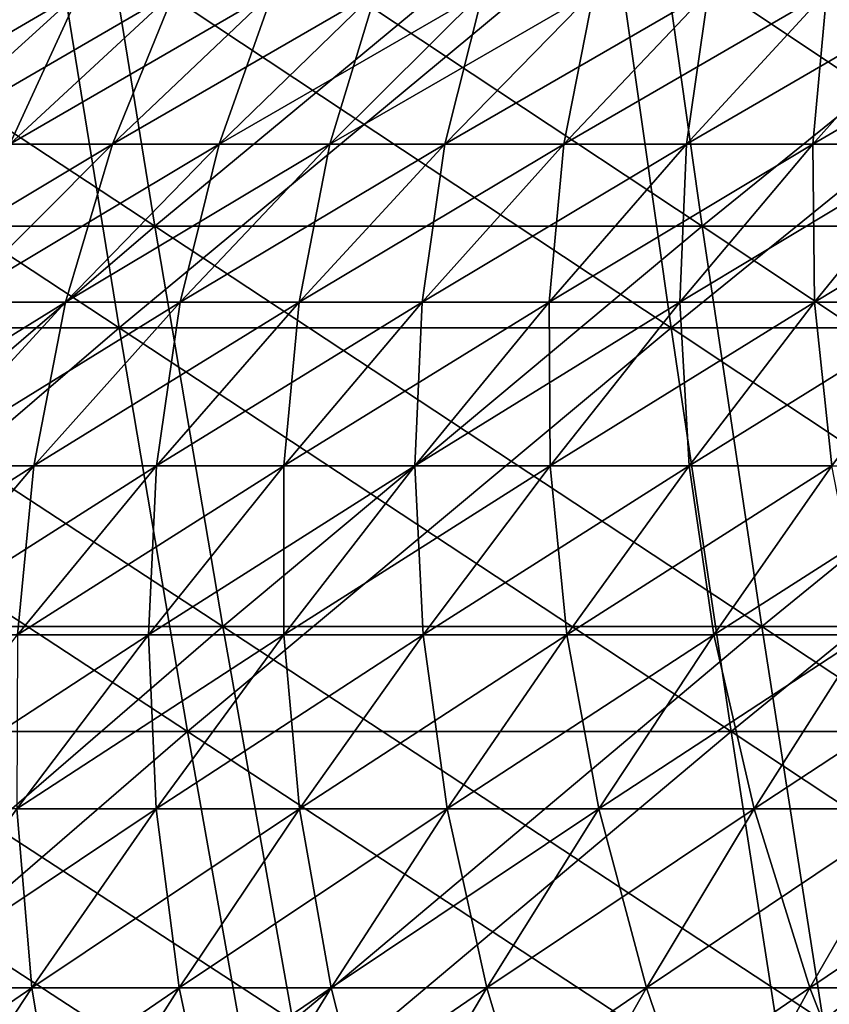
# Model space of a CAD drawing. Header units: millimetres. Extents: x -250 to 250, y -45 to 4150.
# Tile 474 of 656: x -51.57 to -42.47, y 4001.98 to 4013.04. Entities that reach past the tile are written whole.
import ezdxf

# ---------------------------------------------------------------- set-up
doc = ezdxf.new("R2010")
doc.units = ezdxf.units.MM
doc.header["$LTSCALE"] = 81.481481
for name, color, linetype in [('19', 7, 'CONTINUOUS'), ('20', 7, 'CONTINUOUS'), ('21', 7, 'CONTINUOUS'), ('22', 7, 'CONTINUOUS'), ('23', 7, 'CONTINUOUS'), ('24', 7, 'CONTINUOUS')]:
    doc.layers.add(name, color=color, linetype=linetype)

msp = doc.modelspace()

# ---------------------------------------------------------------- linework, layer by layer
at = {"layer": '19', "color": 7, "linetype": 'CONTINUOUS'}
for points in [[(-51.195, 4014.181, -203.55), (-56.604, 4009.578, -198.942), (-57.439, 4014.181, -201.876), (-51.195, 4014.181, -203.55)], [(-50.451, 4009.578, -200.59), (-56.604, 4009.578, -198.942), (-51.195, 4014.181, -203.55), (-50.451, 4009.578, -200.59)], [(-44.902, 4014.181, -205.03), (-50.451, 4009.578, -200.59), (-51.195, 4014.181, -203.55), (-44.902, 4014.181, -205.03)], [(-44.249, 4009.578, -202.049), (-50.451, 4009.578, -200.59), (-44.902, 4014.181, -205.03), (-44.249, 4009.578, -202.049)], [(-38.567, 4014.181, -206.315), (-44.249, 4009.578, -202.049), (-44.902, 4014.181, -205.03), (-38.567, 4014.181, -206.315)], [(-38.006, 4009.578, -203.316), (-44.249, 4009.578, -202.049), (-38.567, 4014.181, -206.315), (-38.006, 4009.578, -203.316)], [(-50.451, 4009.578, -200.59), (-55.741, 4005.044, -195.91), (-56.604, 4009.578, -198.942), (-50.451, 4009.578, -200.59)], [(-49.682, 4005.044, -197.533), (-55.741, 4005.044, -195.91), (-50.451, 4009.578, -200.59), (-49.682, 4005.044, -197.533)], [(-44.249, 4009.578, -202.049), (-49.682, 4005.044, -197.533), (-50.451, 4009.578, -200.59), (-44.249, 4009.578, -202.049)], [(-43.575, 4005.044, -198.97), (-49.682, 4005.044, -197.533), (-44.249, 4009.578, -202.049), (-43.575, 4005.044, -198.97)], [(-38.006, 4009.578, -203.316), (-43.575, 4005.044, -198.97), (-44.249, 4009.578, -202.049), (-38.006, 4009.578, -203.316)], [(-37.427, 4005.044, -200.217), (-43.575, 4005.044, -198.97), (-38.006, 4009.578, -203.316), (-37.427, 4005.044, -200.217)], [(-49.682, 4005.044, -197.533), (-54.851, 4000.58, -192.782), (-55.741, 4005.044, -195.91), (-49.682, 4005.044, -197.533)], [(-48.889, 4000.58, -194.38), (-54.851, 4000.58, -192.782), (-49.682, 4005.044, -197.533), (-48.889, 4000.58, -194.38)], [(-43.575, 4005.044, -198.97), (-48.889, 4000.58, -194.38), (-49.682, 4005.044, -197.533), (-43.575, 4005.044, -198.97)], [(-42.879, 4000.58, -195.793), (-48.889, 4000.58, -194.38), (-43.575, 4005.044, -198.97), (-42.879, 4000.58, -195.793)], [(-37.427, 4005.044, -200.217), (-42.879, 4000.58, -195.793), (-43.575, 4005.044, -198.97), (-37.427, 4005.044, -200.217)], [(-36.83, 4000.58, -197.021), (-42.879, 4000.58, -195.793), (-37.427, 4005.044, -200.217), (-36.83, 4000.58, -197.021)]]:
    msp.add_3dface(points, dxfattribs=at)
at = {"layer": '20', "color": 7, "linetype": 'CONTINUOUS'}
for points in [[(-56.604, 4009.578, 198.942), (-50.451, 4009.578, 200.59), (-57.439, 4014.181, 201.876), (-56.604, 4009.578, 198.942)], [(-57.439, 4014.181, 201.876), (-50.451, 4009.578, 200.59), (-51.195, 4014.181, 203.55), (-57.439, 4014.181, 201.876)], [(-50.451, 4009.578, 200.59), (-44.249, 4009.578, 202.049), (-51.195, 4014.181, 203.55), (-50.451, 4009.578, 200.59)], [(-51.195, 4014.181, 203.55), (-44.249, 4009.578, 202.049), (-44.902, 4014.181, 205.03), (-51.195, 4014.181, 203.55)], [(-44.249, 4009.578, 202.049), (-38.006, 4009.578, 203.316), (-44.902, 4014.181, 205.03), (-44.249, 4009.578, 202.049)], [(-44.902, 4014.181, 205.03), (-38.006, 4009.578, 203.316), (-38.567, 4014.181, 206.315), (-44.902, 4014.181, 205.03)], [(-55.741, 4005.044, 195.91), (-49.682, 4005.044, 197.533), (-56.604, 4009.578, 198.942), (-55.741, 4005.044, 195.91)], [(-56.604, 4009.578, 198.942), (-49.682, 4005.044, 197.533), (-50.451, 4009.578, 200.59), (-56.604, 4009.578, 198.942)], [(-49.682, 4005.044, 197.533), (-43.575, 4005.044, 198.97), (-50.451, 4009.578, 200.59), (-49.682, 4005.044, 197.533)], [(-50.451, 4009.578, 200.59), (-43.575, 4005.044, 198.97), (-44.249, 4009.578, 202.049), (-50.451, 4009.578, 200.59)], [(-43.575, 4005.044, 198.97), (-37.427, 4005.044, 200.217), (-44.249, 4009.578, 202.049), (-43.575, 4005.044, 198.97)], [(-44.249, 4009.578, 202.049), (-37.427, 4005.044, 200.217), (-38.006, 4009.578, 203.316), (-44.249, 4009.578, 202.049)], [(-54.851, 4000.58, 192.782), (-48.889, 4000.58, 194.38), (-55.741, 4005.044, 195.91), (-54.851, 4000.58, 192.782)], [(-55.741, 4005.044, 195.91), (-48.889, 4000.58, 194.38), (-49.682, 4005.044, 197.533), (-55.741, 4005.044, 195.91)], [(-48.889, 4000.58, 194.38), (-42.879, 4000.58, 195.793), (-49.682, 4005.044, 197.533), (-48.889, 4000.58, 194.38)], [(-49.682, 4005.044, 197.533), (-42.879, 4000.58, 195.793), (-43.575, 4005.044, 198.97), (-49.682, 4005.044, 197.533)], [(-42.879, 4000.58, 195.793), (-36.83, 4000.58, 197.021), (-43.575, 4005.044, 198.97), (-42.879, 4000.58, 195.793)], [(-43.575, 4005.044, 198.97), (-36.83, 4000.58, 197.021), (-37.427, 4005.044, 200.217), (-43.575, 4005.044, 198.97)]]:
    msp.add_3dface(points, dxfattribs=at)
at = {"layer": '21', "color": 7, "linetype": 'CONTINUOUS'}
for points in [[(-50.788, 4015.284, 201.931), (-56.154, 4010.718, 197.361), (-56.982, 4015.284, 200.272), (-50.788, 4015.284, 201.931)], [(-50.05, 4010.718, 198.997), (-56.154, 4010.718, 197.361), (-50.788, 4015.284, 201.931), (-50.05, 4010.718, 198.997)], [(-44.545, 4015.284, 203.4), (-50.05, 4010.718, 198.997), (-50.788, 4015.284, 201.931), (-44.545, 4015.284, 203.4)], [(-43.898, 4010.718, 200.444), (-50.05, 4010.718, 198.997), (-44.545, 4015.284, 203.4), (-43.898, 4010.718, 200.444)], [(-38.26, 4015.284, 204.675), (-43.898, 4010.718, 200.444), (-44.545, 4015.284, 203.4), (-38.26, 4015.284, 204.675)], [(-37.704, 4010.718, 201.7), (-43.898, 4010.718, 200.444), (-38.26, 4015.284, 204.675), (-37.704, 4010.718, 201.7)], [(-50.05, 4010.718, 198.997), (-55.299, 4006.221, 194.354), (-56.154, 4010.718, 197.361), (-50.05, 4010.718, 198.997)], [(-49.287, 4006.221, 195.965), (-55.299, 4006.221, 194.354), (-50.05, 4010.718, 198.997), (-49.287, 4006.221, 195.965)], [(-43.898, 4010.718, 200.444), (-49.287, 4006.221, 195.965), (-50.05, 4010.718, 198.997), (-43.898, 4010.718, 200.444)], [(-43.229, 4006.221, 197.39), (-49.287, 4006.221, 195.965), (-43.898, 4010.718, 200.444), (-43.229, 4006.221, 197.39)], [(-37.704, 4010.718, 201.7), (-43.229, 4006.221, 197.39), (-43.898, 4010.718, 200.444), (-37.704, 4010.718, 201.7)], [(-37.13, 4006.221, 198.627), (-43.229, 4006.221, 197.39), (-37.704, 4010.718, 201.7), (-37.13, 4006.221, 198.627)], [(-49.287, 4006.221, 195.965), (-54.416, 4001.793, 191.252), (-55.299, 4006.221, 194.354), (-49.287, 4006.221, 195.965)], [(-48.501, 4001.793, 192.838), (-54.416, 4001.793, 191.252), (-49.287, 4006.221, 195.965), (-48.501, 4001.793, 192.838)], [(-43.229, 4006.221, 197.39), (-48.501, 4001.793, 192.838), (-49.287, 4006.221, 195.965), (-43.229, 4006.221, 197.39)], [(-42.539, 4001.793, 194.24), (-48.501, 4001.793, 192.838), (-43.229, 4006.221, 197.39), (-42.539, 4001.793, 194.24)], [(-37.13, 4006.221, 198.627), (-42.539, 4001.793, 194.24), (-43.229, 4006.221, 197.39), (-37.13, 4006.221, 198.627)], [(-36.537, 4001.793, 195.458), (-42.539, 4001.793, 194.24), (-37.13, 4006.221, 198.627), (-36.537, 4001.793, 195.458)]]:
    msp.add_3dface(points, dxfattribs=at)
at = {"layer": '22', "color": 7, "linetype": 'CONTINUOUS'}
for points in [[(-56.154, 4010.718, -197.361), (-50.05, 4010.718, -198.997), (-56.982, 4015.284, -200.272), (-56.154, 4010.718, -197.361)], [(-56.982, 4015.284, -200.272), (-50.05, 4010.718, -198.997), (-50.788, 4015.284, -201.931), (-56.982, 4015.284, -200.272)], [(-50.05, 4010.718, -198.997), (-43.898, 4010.718, -200.444), (-50.788, 4015.284, -201.931), (-50.05, 4010.718, -198.997)], [(-50.788, 4015.284, -201.931), (-43.898, 4010.718, -200.444), (-44.545, 4015.284, -203.4), (-50.788, 4015.284, -201.931)], [(-43.898, 4010.718, -200.444), (-37.704, 4010.718, -201.7), (-44.545, 4015.284, -203.4), (-43.898, 4010.718, -200.444)], [(-44.545, 4015.284, -203.4), (-37.704, 4010.718, -201.7), (-38.26, 4015.284, -204.675), (-44.545, 4015.284, -203.4)], [(-55.299, 4006.221, -194.354), (-49.287, 4006.221, -195.965), (-56.154, 4010.718, -197.361), (-55.299, 4006.221, -194.354)], [(-56.154, 4010.718, -197.361), (-49.287, 4006.221, -195.965), (-50.05, 4010.718, -198.997), (-56.154, 4010.718, -197.361)], [(-49.287, 4006.221, -195.965), (-43.229, 4006.221, -197.39), (-50.05, 4010.718, -198.997), (-49.287, 4006.221, -195.965)], [(-50.05, 4010.718, -198.997), (-43.229, 4006.221, -197.39), (-43.898, 4010.718, -200.444), (-50.05, 4010.718, -198.997)], [(-43.229, 4006.221, -197.39), (-37.13, 4006.221, -198.627), (-43.898, 4010.718, -200.444), (-43.229, 4006.221, -197.39)], [(-43.898, 4010.718, -200.444), (-37.13, 4006.221, -198.627), (-37.704, 4010.718, -201.7), (-43.898, 4010.718, -200.444)], [(-54.416, 4001.793, -191.252), (-48.501, 4001.793, -192.838), (-55.299, 4006.221, -194.354), (-54.416, 4001.793, -191.252)], [(-55.299, 4006.221, -194.354), (-48.501, 4001.793, -192.838), (-49.287, 4006.221, -195.965), (-55.299, 4006.221, -194.354)], [(-48.501, 4001.793, -192.838), (-42.539, 4001.793, -194.24), (-49.287, 4006.221, -195.965), (-48.501, 4001.793, -192.838)], [(-49.287, 4006.221, -195.965), (-42.539, 4001.793, -194.24), (-43.229, 4006.221, -197.39), (-49.287, 4006.221, -195.965)], [(-42.539, 4001.793, -194.24), (-36.537, 4001.793, -195.458), (-43.229, 4006.221, -197.39), (-42.539, 4001.793, -194.24)], [(-43.229, 4006.221, -197.39), (-36.537, 4001.793, -195.458), (-37.13, 4006.221, -198.627), (-43.229, 4006.221, -197.39)]]:
    msp.add_3dface(points, dxfattribs=at)
at = {"layer": '23', "color": 7, "linetype": 'CONTINUOUS'}
for points in [[(-52.78, 4011.641, 34.973), (-51.678, 4011.641, 36.582), (-50.892, 4013.357, 33.722), (-52.78, 4011.641, 34.973)], [(-51.906, 4013.357, 32.139), (-52.78, 4011.641, 34.973), (-50.892, 4013.357, 33.722), (-51.906, 4013.357, 32.139)], [(-51.678, 4011.641, 36.582), (-50.527, 4011.641, 38.156), (-49.829, 4013.357, 35.273), (-51.678, 4011.641, 36.582)], [(-50.892, 4013.357, 33.722), (-51.678, 4011.641, 36.582), (-49.829, 4013.357, 35.273), (-50.892, 4013.357, 33.722)], [(-50.527, 4011.641, 38.156), (-49.328, 4011.641, 39.694), (-48.719, 4013.357, 36.791), (-50.527, 4011.641, 38.156)], [(-49.829, 4013.357, 35.273), (-50.527, 4011.641, 38.156), (-48.719, 4013.357, 36.791), (-49.829, 4013.357, 35.273)], [(-49.328, 4011.641, 39.694), (-48.082, 4011.641, 41.194), (-47.563, 4013.357, 38.274), (-49.328, 4011.641, 39.694)], [(-48.719, 4013.357, 36.791), (-49.328, 4011.641, 39.694), (-47.563, 4013.357, 38.274), (-48.719, 4013.357, 36.791)], [(-48.082, 4011.641, 41.194), (-46.791, 4011.641, 42.655), (-46.362, 4013.357, 39.721), (-48.082, 4011.641, 41.194)], [(-47.563, 4013.357, 38.274), (-48.082, 4011.641, 41.194), (-46.362, 4013.357, 39.721), (-47.563, 4013.357, 38.274)], [(-46.791, 4011.641, 42.655), (-45.455, 4011.641, 44.076), (-45.117, 4013.357, 41.129), (-46.791, 4011.641, 42.655)], [(-46.362, 4013.357, 39.721), (-46.791, 4011.641, 42.655), (-45.117, 4013.357, 41.129), (-46.362, 4013.357, 39.721)], [(-45.455, 4011.641, 44.076), (-44.076, 4011.641, 45.455), (-43.829, 4013.357, 42.499), (-45.455, 4011.641, 44.076)], [(-45.117, 4013.357, 41.129), (-45.455, 4011.641, 44.076), (-43.829, 4013.357, 42.499), (-45.117, 4013.357, 41.129)], [(-44.076, 4011.641, 45.455), (-42.655, 4011.641, 46.791), (-42.499, 4013.357, 43.829), (-44.076, 4011.641, 45.455)], [(-43.829, 4013.357, 42.499), (-44.076, 4011.641, 45.455), (-42.499, 4013.357, 43.829), (-43.829, 4013.357, 42.499)], [(-42.655, 4011.641, 46.791), (-41.194, 4011.641, 48.082), (-41.129, 4013.357, 45.117), (-42.655, 4011.641, 46.791)], [(-42.499, 4013.357, 43.829), (-42.655, 4011.641, 46.791), (-41.129, 4013.357, 45.117), (-42.499, 4013.357, 43.829)], [(-52.296, 4009.864, 39.492), (-51.055, 4009.864, 41.084), (-50.527, 4011.641, 38.156), (-52.296, 4009.864, 39.492)], [(-51.678, 4011.641, 36.582), (-52.296, 4009.864, 39.492), (-50.527, 4011.641, 38.156), (-51.678, 4011.641, 36.582)], [(-51.055, 4009.864, 41.084), (-49.765, 4009.864, 42.636), (-49.328, 4011.641, 39.694), (-51.055, 4009.864, 41.084)], [(-50.527, 4011.641, 38.156), (-51.055, 4009.864, 41.084), (-49.328, 4011.641, 39.694), (-50.527, 4011.641, 38.156)], [(-49.765, 4009.864, 42.636), (-48.429, 4009.864, 44.149), (-48.082, 4011.641, 41.194), (-49.765, 4009.864, 42.636)], [(-49.328, 4011.641, 39.694), (-49.765, 4009.864, 42.636), (-48.082, 4011.641, 41.194), (-49.328, 4011.641, 39.694)], [(-48.429, 4009.864, 44.149), (-47.046, 4009.864, 45.619), (-46.791, 4011.641, 42.655), (-48.429, 4009.864, 44.149)], [(-48.082, 4011.641, 41.194), (-48.429, 4009.864, 44.149), (-46.791, 4011.641, 42.655), (-48.082, 4011.641, 41.194)], [(-47.046, 4009.864, 45.619), (-45.619, 4009.864, 47.046), (-45.455, 4011.641, 44.076), (-47.046, 4009.864, 45.619)], [(-46.791, 4011.641, 42.655), (-47.046, 4009.864, 45.619), (-45.455, 4011.641, 44.076), (-46.791, 4011.641, 42.655)], [(-45.619, 4009.864, 47.046), (-44.149, 4009.864, 48.429), (-44.076, 4011.641, 45.455), (-45.619, 4009.864, 47.046)], [(-45.455, 4011.641, 44.076), (-45.619, 4009.864, 47.046), (-44.076, 4011.641, 45.455), (-45.455, 4011.641, 44.076)], [(-44.149, 4009.864, 48.429), (-42.636, 4009.864, 49.765), (-42.655, 4011.641, 46.791), (-44.149, 4009.864, 48.429)], [(-44.076, 4011.641, 45.455), (-44.149, 4009.864, 48.429), (-42.655, 4011.641, 46.791), (-44.076, 4011.641, 45.455)], [(-42.655, 4011.641, 46.791), (-42.636, 4009.864, 49.765), (-41.194, 4011.641, 48.082), (-42.655, 4011.641, 46.791)], [(-42.636, 4009.864, 49.765), (-41.084, 4009.864, 51.055), (-41.194, 4011.641, 48.082), (-42.636, 4009.864, 49.765)], [(-52.743, 4008.026, 42.442), (-51.411, 4008.026, 44.046), (-51.055, 4009.864, 41.084), (-52.743, 4008.026, 42.442)], [(-52.296, 4009.864, 39.492), (-52.743, 4008.026, 42.442), (-51.055, 4009.864, 41.084), (-52.296, 4009.864, 39.492)], [(-51.411, 4008.026, 44.046), (-50.03, 4008.026, 45.608), (-49.765, 4009.864, 42.636), (-51.411, 4008.026, 44.046)], [(-51.055, 4009.864, 41.084), (-51.411, 4008.026, 44.046), (-49.765, 4009.864, 42.636), (-51.055, 4009.864, 41.084)], [(-50.03, 4008.026, 45.608), (-48.602, 4008.026, 47.128), (-48.429, 4009.864, 44.149), (-50.03, 4008.026, 45.608)], [(-49.765, 4009.864, 42.636), (-50.03, 4008.026, 45.608), (-48.429, 4009.864, 44.149), (-49.765, 4009.864, 42.636)], [(-48.602, 4008.026, 47.128), (-47.128, 4008.026, 48.602), (-47.046, 4009.864, 45.619), (-48.602, 4008.026, 47.128)], [(-48.429, 4009.864, 44.149), (-48.602, 4008.026, 47.128), (-47.046, 4009.864, 45.619), (-48.429, 4009.864, 44.149)], [(-47.128, 4008.026, 48.602), (-45.608, 4008.026, 50.03), (-45.619, 4009.864, 47.046), (-47.128, 4008.026, 48.602)], [(-47.046, 4009.864, 45.619), (-47.128, 4008.026, 48.602), (-45.619, 4009.864, 47.046), (-47.046, 4009.864, 45.619)], [(-45.619, 4009.864, 47.046), (-45.608, 4008.026, 50.03), (-44.149, 4009.864, 48.429), (-45.619, 4009.864, 47.046)], [(-45.608, 4008.026, 50.03), (-44.046, 4008.026, 51.411), (-44.149, 4009.864, 48.429), (-45.608, 4008.026, 50.03)], [(-44.149, 4009.864, 48.429), (-44.046, 4008.026, 51.411), (-42.636, 4009.864, 49.765), (-44.149, 4009.864, 48.429)], [(-44.046, 4008.026, 51.411), (-42.442, 4008.026, 52.743), (-42.636, 4009.864, 49.765), (-44.046, 4008.026, 51.411)], [(-42.636, 4009.864, 49.765), (-42.442, 4008.026, 52.743), (-41.084, 4009.864, 51.055), (-42.636, 4009.864, 49.765)], [(-53.017, 4006.13, 45.422), (-51.593, 4006.13, 47.034), (-51.411, 4008.026, 44.046), (-53.017, 4006.13, 45.422)], [(-52.743, 4008.026, 42.442), (-53.017, 4006.13, 45.422), (-51.411, 4008.026, 44.046), (-52.743, 4008.026, 42.442)], [(-51.593, 4006.13, 47.034), (-50.121, 4006.13, 48.6), (-50.03, 4008.026, 45.608), (-51.593, 4006.13, 47.034)], [(-51.411, 4008.026, 44.046), (-51.593, 4006.13, 47.034), (-50.03, 4008.026, 45.608), (-51.411, 4008.026, 44.046)], [(-50.121, 4006.13, 48.6), (-48.6, 4006.13, 50.121), (-48.602, 4008.026, 47.128), (-50.121, 4006.13, 48.6)], [(-50.03, 4008.026, 45.608), (-50.121, 4006.13, 48.6), (-48.602, 4008.026, 47.128), (-50.03, 4008.026, 45.608)], [(-48.602, 4008.026, 47.128), (-48.6, 4006.13, 50.121), (-47.128, 4008.026, 48.602), (-48.602, 4008.026, 47.128)], [(-48.6, 4006.13, 50.121), (-47.034, 4006.13, 51.593), (-47.128, 4008.026, 48.602), (-48.6, 4006.13, 50.121)], [(-47.128, 4008.026, 48.602), (-47.034, 4006.13, 51.593), (-45.608, 4008.026, 50.03), (-47.128, 4008.026, 48.602)], [(-47.034, 4006.13, 51.593), (-45.422, 4006.13, 53.017), (-45.608, 4008.026, 50.03), (-47.034, 4006.13, 51.593)], [(-45.608, 4008.026, 50.03), (-45.422, 4006.13, 53.017), (-44.046, 4008.026, 51.411), (-45.608, 4008.026, 50.03)], [(-45.422, 4006.13, 53.017), (-43.768, 4006.13, 54.391), (-44.046, 4008.026, 51.411), (-45.422, 4006.13, 53.017)], [(-44.046, 4008.026, 51.411), (-43.768, 4006.13, 54.391), (-42.442, 4008.026, 52.743), (-44.046, 4008.026, 51.411)], [(-43.768, 4006.13, 54.391), (-42.073, 4006.13, 55.713), (-42.442, 4008.026, 52.743), (-43.768, 4006.13, 54.391)], [(-51.601, 4004.175, 50.036), (-50.036, 4004.175, 51.601), (-50.121, 4006.13, 48.6), (-51.601, 4004.175, 50.036)], [(-51.593, 4006.13, 47.034), (-51.601, 4004.175, 50.036), (-50.121, 4006.13, 48.6), (-51.593, 4006.13, 47.034)], [(-50.121, 4006.13, 48.6), (-50.036, 4004.175, 51.601), (-48.6, 4006.13, 50.121), (-50.121, 4006.13, 48.6)], [(-50.036, 4004.175, 51.601), (-48.423, 4004.175, 53.117), (-48.6, 4006.13, 50.121), (-50.036, 4004.175, 51.601)], [(-48.6, 4006.13, 50.121), (-48.423, 4004.175, 53.117), (-47.034, 4006.13, 51.593), (-48.6, 4006.13, 50.121)], [(-48.423, 4004.175, 53.117), (-46.764, 4004.175, 54.583), (-47.034, 4006.13, 51.593), (-48.423, 4004.175, 53.117)], [(-47.034, 4006.13, 51.593), (-46.764, 4004.175, 54.583), (-45.422, 4006.13, 53.017), (-47.034, 4006.13, 51.593)], [(-46.764, 4004.175, 54.583), (-45.061, 4004.175, 55.998), (-45.422, 4006.13, 53.017), (-46.764, 4004.175, 54.583)], [(-45.422, 4006.13, 53.017), (-45.061, 4004.175, 55.998), (-43.768, 4006.13, 54.391), (-45.422, 4006.13, 53.017)], [(-45.061, 4004.175, 55.998), (-43.315, 4004.175, 57.359), (-43.768, 4006.13, 54.391), (-45.061, 4004.175, 55.998)], [(-43.768, 4006.13, 54.391), (-43.315, 4004.175, 57.359), (-42.073, 4006.13, 55.713), (-43.768, 4006.13, 54.391)], [(-43.315, 4004.175, 57.359), (-41.528, 4004.175, 58.665), (-42.073, 4006.13, 55.713), (-43.315, 4004.175, 57.359)], [(-53.042, 4002.165, 51.433), (-51.433, 4002.165, 53.042), (-51.601, 4004.175, 50.036), (-53.042, 4002.165, 51.433)], [(-51.601, 4004.175, 50.036), (-51.433, 4002.165, 53.042), (-50.036, 4004.175, 51.601), (-51.601, 4004.175, 50.036)], [(-51.433, 4002.165, 53.042), (-49.775, 4002.165, 54.601), (-50.036, 4004.175, 51.601), (-51.433, 4002.165, 53.042)], [(-50.036, 4004.175, 51.601), (-49.775, 4002.165, 54.601), (-48.423, 4004.175, 53.117), (-50.036, 4004.175, 51.601)], [(-49.775, 4002.165, 54.601), (-48.07, 4002.165, 56.108), (-48.423, 4004.175, 53.117), (-49.775, 4002.165, 54.601)], [(-48.423, 4004.175, 53.117), (-48.07, 4002.165, 56.108), (-46.764, 4004.175, 54.583), (-48.423, 4004.175, 53.117)], [(-48.07, 4002.165, 56.108), (-46.32, 4002.165, 57.562), (-46.764, 4004.175, 54.583), (-48.07, 4002.165, 56.108)], [(-46.764, 4004.175, 54.583), (-46.32, 4002.165, 57.562), (-45.061, 4004.175, 55.998), (-46.764, 4004.175, 54.583)], [(-46.32, 4002.165, 57.562), (-44.525, 4002.165, 58.961), (-45.061, 4004.175, 55.998), (-46.32, 4002.165, 57.562)], [(-45.061, 4004.175, 55.998), (-44.525, 4002.165, 58.961), (-43.315, 4004.175, 57.359), (-45.061, 4004.175, 55.998)], [(-44.525, 4002.165, 58.961), (-42.688, 4002.165, 60.304), (-43.315, 4004.175, 57.359), (-44.525, 4002.165, 58.961)], [(-43.315, 4004.175, 57.359), (-42.688, 4002.165, 60.304), (-41.528, 4004.175, 58.665), (-43.315, 4004.175, 57.359)], [(-42.688, 4002.165, 60.304), (-40.811, 4002.165, 61.59), (-41.528, 4004.175, 58.665), (-42.688, 4002.165, 60.304)], [(-53.042, 4002.165, 51.433), (-52.792, 4000.099, 54.443), (-51.433, 4002.165, 53.042), (-53.042, 4002.165, 51.433)], [(-52.792, 4000.099, 54.443), (-51.09, 4000.099, 56.043), (-51.433, 4002.165, 53.042), (-52.792, 4000.099, 54.443)], [(-51.433, 4002.165, 53.042), (-51.09, 4000.099, 56.043), (-49.775, 4002.165, 54.601), (-51.433, 4002.165, 53.042)], [(-51.09, 4000.099, 56.043), (-49.34, 4000.099, 57.59), (-49.775, 4002.165, 54.601), (-51.09, 4000.099, 56.043)], [(-49.775, 4002.165, 54.601), (-49.34, 4000.099, 57.59), (-48.07, 4002.165, 56.108), (-49.775, 4002.165, 54.601)], [(-49.34, 4000.099, 57.59), (-47.543, 4000.099, 59.082), (-48.07, 4002.165, 56.108), (-49.34, 4000.099, 57.59)], [(-48.07, 4002.165, 56.108), (-47.543, 4000.099, 59.082), (-46.32, 4002.165, 57.562), (-48.07, 4002.165, 56.108)], [(-47.543, 4000.099, 59.082), (-45.701, 4000.099, 60.518), (-46.32, 4002.165, 57.562), (-47.543, 4000.099, 59.082)], [(-46.32, 4002.165, 57.562), (-45.701, 4000.099, 60.518), (-44.525, 4002.165, 58.961), (-46.32, 4002.165, 57.562)], [(-45.701, 4000.099, 60.518), (-43.816, 4000.099, 61.897), (-44.525, 4002.165, 58.961), (-45.701, 4000.099, 60.518)], [(-44.525, 4002.165, 58.961), (-43.816, 4000.099, 61.897), (-42.688, 4002.165, 60.304), (-44.525, 4002.165, 58.961)], [(-43.816, 4000.099, 61.897), (-41.889, 4000.099, 63.216), (-42.688, 4002.165, 60.304), (-43.816, 4000.099, 61.897)], [(-42.688, 4002.165, 60.304), (-41.889, 4000.099, 63.216), (-40.811, 4002.165, 61.59), (-42.688, 4002.165, 60.304)]]:
    msp.add_3dface(points, dxfattribs=at)
at = {"layer": '24', "color": 7, "linetype": 'CONTINUOUS'}
for points in [[(-52.78, 4011.641, -34.973), (-53.832, 4011.641, -33.331), (-50.892, 4013.357, -33.722), (-52.78, 4011.641, -34.973)], [(-50.892, 4013.357, -33.722), (-53.832, 4011.641, -33.331), (-51.906, 4013.357, -32.139), (-50.892, 4013.357, -33.722)], [(-51.678, 4011.641, -36.582), (-52.78, 4011.641, -34.973), (-49.829, 4013.357, -35.273), (-51.678, 4011.641, -36.582)], [(-49.829, 4013.357, -35.273), (-52.78, 4011.641, -34.973), (-50.892, 4013.357, -33.722), (-49.829, 4013.357, -35.273)], [(-50.527, 4011.641, -38.156), (-51.678, 4011.641, -36.582), (-48.719, 4013.357, -36.791), (-50.527, 4011.641, -38.156)], [(-48.719, 4013.357, -36.791), (-51.678, 4011.641, -36.582), (-49.829, 4013.357, -35.273), (-48.719, 4013.357, -36.791)], [(-49.328, 4011.641, -39.694), (-50.527, 4011.641, -38.156), (-47.563, 4013.357, -38.274), (-49.328, 4011.641, -39.694)], [(-47.563, 4013.357, -38.274), (-50.527, 4011.641, -38.156), (-48.719, 4013.357, -36.791), (-47.563, 4013.357, -38.274)], [(-48.082, 4011.641, -41.194), (-49.328, 4011.641, -39.694), (-46.362, 4013.357, -39.721), (-48.082, 4011.641, -41.194)], [(-46.362, 4013.357, -39.721), (-49.328, 4011.641, -39.694), (-47.563, 4013.357, -38.274), (-46.362, 4013.357, -39.721)], [(-46.791, 4011.641, -42.655), (-48.082, 4011.641, -41.194), (-45.117, 4013.357, -41.129), (-46.791, 4011.641, -42.655)], [(-45.117, 4013.357, -41.129), (-48.082, 4011.641, -41.194), (-46.362, 4013.357, -39.721), (-45.117, 4013.357, -41.129)], [(-45.455, 4011.641, -44.076), (-46.791, 4011.641, -42.655), (-43.829, 4013.357, -42.499), (-45.455, 4011.641, -44.076)], [(-43.829, 4013.357, -42.499), (-46.791, 4011.641, -42.655), (-45.117, 4013.357, -41.129), (-43.829, 4013.357, -42.499)], [(-44.076, 4011.641, -45.455), (-45.455, 4011.641, -44.076), (-42.499, 4013.357, -43.829), (-44.076, 4011.641, -45.455)], [(-42.499, 4013.357, -43.829), (-45.455, 4011.641, -44.076), (-43.829, 4013.357, -42.499), (-42.499, 4013.357, -43.829)], [(-42.655, 4011.641, -46.791), (-44.076, 4011.641, -45.455), (-41.129, 4013.357, -45.117), (-42.655, 4011.641, -46.791)], [(-41.129, 4013.357, -45.117), (-44.076, 4011.641, -45.455), (-42.499, 4013.357, -43.829), (-41.129, 4013.357, -45.117)], [(-41.194, 4011.641, -48.082), (-42.655, 4011.641, -46.791), (-39.721, 4013.357, -46.362), (-41.194, 4011.641, -48.082)], [(-39.721, 4013.357, -46.362), (-42.655, 4011.641, -46.791), (-41.129, 4013.357, -45.117), (-39.721, 4013.357, -46.362)], [(-52.296, 4009.864, -39.492), (-53.487, 4009.864, -37.863), (-50.527, 4011.641, -38.156), (-52.296, 4009.864, -39.492)], [(-50.527, 4011.641, -38.156), (-53.487, 4009.864, -37.863), (-51.678, 4011.641, -36.582), (-50.527, 4011.641, -38.156)], [(-51.055, 4009.864, -41.084), (-52.296, 4009.864, -39.492), (-49.328, 4011.641, -39.694), (-51.055, 4009.864, -41.084)], [(-49.328, 4011.641, -39.694), (-52.296, 4009.864, -39.492), (-50.527, 4011.641, -38.156), (-49.328, 4011.641, -39.694)], [(-49.765, 4009.864, -42.636), (-51.055, 4009.864, -41.084), (-48.082, 4011.641, -41.194), (-49.765, 4009.864, -42.636)], [(-48.082, 4011.641, -41.194), (-51.055, 4009.864, -41.084), (-49.328, 4011.641, -39.694), (-48.082, 4011.641, -41.194)], [(-48.429, 4009.864, -44.149), (-49.765, 4009.864, -42.636), (-46.791, 4011.641, -42.655), (-48.429, 4009.864, -44.149)], [(-46.791, 4011.641, -42.655), (-49.765, 4009.864, -42.636), (-48.082, 4011.641, -41.194), (-46.791, 4011.641, -42.655)], [(-47.046, 4009.864, -45.619), (-48.429, 4009.864, -44.149), (-45.455, 4011.641, -44.076), (-47.046, 4009.864, -45.619)], [(-45.455, 4011.641, -44.076), (-48.429, 4009.864, -44.149), (-46.791, 4011.641, -42.655), (-45.455, 4011.641, -44.076)], [(-45.619, 4009.864, -47.046), (-47.046, 4009.864, -45.619), (-44.076, 4011.641, -45.455), (-45.619, 4009.864, -47.046)], [(-44.076, 4011.641, -45.455), (-47.046, 4009.864, -45.619), (-45.455, 4011.641, -44.076), (-44.076, 4011.641, -45.455)], [(-44.149, 4009.864, -48.429), (-45.619, 4009.864, -47.046), (-42.655, 4011.641, -46.791), (-44.149, 4009.864, -48.429)], [(-42.655, 4011.641, -46.791), (-45.619, 4009.864, -47.046), (-44.076, 4011.641, -45.455), (-42.655, 4011.641, -46.791)], [(-42.636, 4009.864, -49.765), (-44.149, 4009.864, -48.429), (-41.194, 4011.641, -48.082), (-42.636, 4009.864, -49.765)], [(-41.194, 4011.641, -48.082), (-44.149, 4009.864, -48.429), (-42.655, 4011.641, -46.791), (-41.194, 4011.641, -48.082)], [(-41.084, 4009.864, -51.055), (-42.636, 4009.864, -49.765), (-39.694, 4011.641, -49.328), (-41.084, 4009.864, -51.055)], [(-39.694, 4011.641, -49.328), (-42.636, 4009.864, -49.765), (-41.194, 4011.641, -48.082), (-39.694, 4011.641, -49.328)], [(-52.743, 4008.026, -42.442), (-54.025, 4008.026, -40.798), (-51.055, 4009.864, -41.084), (-52.743, 4008.026, -42.442)], [(-51.055, 4009.864, -41.084), (-54.025, 4008.026, -40.798), (-52.296, 4009.864, -39.492), (-51.055, 4009.864, -41.084)], [(-51.411, 4008.026, -44.046), (-52.743, 4008.026, -42.442), (-49.765, 4009.864, -42.636), (-51.411, 4008.026, -44.046)], [(-49.765, 4009.864, -42.636), (-52.743, 4008.026, -42.442), (-51.055, 4009.864, -41.084), (-49.765, 4009.864, -42.636)], [(-50.03, 4008.026, -45.608), (-51.411, 4008.026, -44.046), (-48.429, 4009.864, -44.149), (-50.03, 4008.026, -45.608)], [(-48.429, 4009.864, -44.149), (-51.411, 4008.026, -44.046), (-49.765, 4009.864, -42.636), (-48.429, 4009.864, -44.149)], [(-48.602, 4008.026, -47.128), (-50.03, 4008.026, -45.608), (-47.046, 4009.864, -45.619), (-48.602, 4008.026, -47.128)], [(-47.046, 4009.864, -45.619), (-50.03, 4008.026, -45.608), (-48.429, 4009.864, -44.149), (-47.046, 4009.864, -45.619)], [(-47.128, 4008.026, -48.602), (-48.602, 4008.026, -47.128), (-45.619, 4009.864, -47.046), (-47.128, 4008.026, -48.602)], [(-45.619, 4009.864, -47.046), (-48.602, 4008.026, -47.128), (-47.046, 4009.864, -45.619), (-45.619, 4009.864, -47.046)], [(-45.608, 4008.026, -50.03), (-47.128, 4008.026, -48.602), (-44.149, 4009.864, -48.429), (-45.608, 4008.026, -50.03)], [(-44.149, 4009.864, -48.429), (-47.128, 4008.026, -48.602), (-45.619, 4009.864, -47.046), (-44.149, 4009.864, -48.429)], [(-44.046, 4008.026, -51.411), (-45.608, 4008.026, -50.03), (-42.636, 4009.864, -49.765), (-44.046, 4008.026, -51.411)], [(-42.636, 4009.864, -49.765), (-45.608, 4008.026, -50.03), (-44.149, 4009.864, -48.429), (-42.636, 4009.864, -49.765)], [(-42.442, 4008.026, -52.743), (-44.046, 4008.026, -51.411), (-41.084, 4009.864, -51.055), (-42.442, 4008.026, -52.743)], [(-41.084, 4009.864, -51.055), (-44.046, 4008.026, -51.411), (-42.636, 4009.864, -49.765), (-41.084, 4009.864, -51.055)], [(-53.017, 4006.13, -45.422), (-54.391, 4006.13, -43.768), (-51.411, 4008.026, -44.046), (-53.017, 4006.13, -45.422)], [(-51.411, 4008.026, -44.046), (-54.391, 4006.13, -43.768), (-52.743, 4008.026, -42.442), (-51.411, 4008.026, -44.046)], [(-51.593, 4006.13, -47.034), (-53.017, 4006.13, -45.422), (-50.03, 4008.026, -45.608), (-51.593, 4006.13, -47.034)], [(-50.03, 4008.026, -45.608), (-53.017, 4006.13, -45.422), (-51.411, 4008.026, -44.046), (-50.03, 4008.026, -45.608)], [(-50.121, 4006.13, -48.6), (-51.593, 4006.13, -47.034), (-48.602, 4008.026, -47.128), (-50.121, 4006.13, -48.6)], [(-48.602, 4008.026, -47.128), (-51.593, 4006.13, -47.034), (-50.03, 4008.026, -45.608), (-48.602, 4008.026, -47.128)], [(-48.6, 4006.13, -50.121), (-50.121, 4006.13, -48.6), (-47.128, 4008.026, -48.602), (-48.6, 4006.13, -50.121)], [(-47.128, 4008.026, -48.602), (-50.121, 4006.13, -48.6), (-48.602, 4008.026, -47.128), (-47.128, 4008.026, -48.602)], [(-47.034, 4006.13, -51.593), (-48.6, 4006.13, -50.121), (-45.608, 4008.026, -50.03), (-47.034, 4006.13, -51.593)], [(-45.608, 4008.026, -50.03), (-48.6, 4006.13, -50.121), (-47.128, 4008.026, -48.602), (-45.608, 4008.026, -50.03)], [(-45.422, 4006.13, -53.017), (-47.034, 4006.13, -51.593), (-44.046, 4008.026, -51.411), (-45.422, 4006.13, -53.017)], [(-44.046, 4008.026, -51.411), (-47.034, 4006.13, -51.593), (-45.608, 4008.026, -50.03), (-44.046, 4008.026, -51.411)], [(-43.768, 4006.13, -54.391), (-45.422, 4006.13, -53.017), (-42.442, 4008.026, -52.743), (-43.768, 4006.13, -54.391)], [(-42.442, 4008.026, -52.743), (-45.422, 4006.13, -53.017), (-44.046, 4008.026, -51.411), (-42.442, 4008.026, -52.743)], [(-42.073, 4006.13, -55.713), (-43.768, 4006.13, -54.391), (-40.798, 4008.026, -54.025), (-42.073, 4006.13, -55.713)], [(-40.798, 4008.026, -54.025), (-43.768, 4006.13, -54.391), (-42.442, 4008.026, -52.743), (-40.798, 4008.026, -54.025)], [(-51.601, 4004.175, -50.036), (-53.117, 4004.175, -48.423), (-50.121, 4006.13, -48.6), (-51.601, 4004.175, -50.036)], [(-50.121, 4006.13, -48.6), (-53.117, 4004.175, -48.423), (-51.593, 4006.13, -47.034), (-50.121, 4006.13, -48.6)], [(-50.036, 4004.175, -51.601), (-51.601, 4004.175, -50.036), (-48.6, 4006.13, -50.121), (-50.036, 4004.175, -51.601)], [(-48.6, 4006.13, -50.121), (-51.601, 4004.175, -50.036), (-50.121, 4006.13, -48.6), (-48.6, 4006.13, -50.121)], [(-48.423, 4004.175, -53.117), (-50.036, 4004.175, -51.601), (-47.034, 4006.13, -51.593), (-48.423, 4004.175, -53.117)], [(-47.034, 4006.13, -51.593), (-50.036, 4004.175, -51.601), (-48.6, 4006.13, -50.121), (-47.034, 4006.13, -51.593)], [(-46.764, 4004.175, -54.583), (-48.423, 4004.175, -53.117), (-45.422, 4006.13, -53.017), (-46.764, 4004.175, -54.583)], [(-45.422, 4006.13, -53.017), (-48.423, 4004.175, -53.117), (-47.034, 4006.13, -51.593), (-45.422, 4006.13, -53.017)], [(-45.061, 4004.175, -55.998), (-46.764, 4004.175, -54.583), (-43.768, 4006.13, -54.391), (-45.061, 4004.175, -55.998)], [(-43.768, 4006.13, -54.391), (-46.764, 4004.175, -54.583), (-45.422, 4006.13, -53.017), (-43.768, 4006.13, -54.391)], [(-43.315, 4004.175, -57.359), (-45.061, 4004.175, -55.998), (-42.073, 4006.13, -55.713), (-43.315, 4004.175, -57.359)], [(-42.073, 4006.13, -55.713), (-45.061, 4004.175, -55.998), (-43.768, 4006.13, -54.391), (-42.073, 4006.13, -55.713)], [(-41.528, 4004.175, -58.665), (-43.315, 4004.175, -57.359), (-40.337, 4006.13, -56.982), (-41.528, 4004.175, -58.665)], [(-40.337, 4006.13, -56.982), (-43.315, 4004.175, -57.359), (-42.073, 4006.13, -55.713), (-40.337, 4006.13, -56.982)], [(-51.433, 4002.165, -53.042), (-53.042, 4002.165, -51.433), (-50.036, 4004.175, -51.601), (-51.433, 4002.165, -53.042)], [(-50.036, 4004.175, -51.601), (-53.042, 4002.165, -51.433), (-51.601, 4004.175, -50.036), (-50.036, 4004.175, -51.601)], [(-49.775, 4002.165, -54.601), (-51.433, 4002.165, -53.042), (-48.423, 4004.175, -53.117), (-49.775, 4002.165, -54.601)], [(-48.423, 4004.175, -53.117), (-51.433, 4002.165, -53.042), (-50.036, 4004.175, -51.601), (-48.423, 4004.175, -53.117)], [(-48.07, 4002.165, -56.108), (-49.775, 4002.165, -54.601), (-46.764, 4004.175, -54.583), (-48.07, 4002.165, -56.108)], [(-46.764, 4004.175, -54.583), (-49.775, 4002.165, -54.601), (-48.423, 4004.175, -53.117), (-46.764, 4004.175, -54.583)], [(-46.32, 4002.165, -57.562), (-48.07, 4002.165, -56.108), (-45.061, 4004.175, -55.998), (-46.32, 4002.165, -57.562)], [(-45.061, 4004.175, -55.998), (-48.07, 4002.165, -56.108), (-46.764, 4004.175, -54.583), (-45.061, 4004.175, -55.998)], [(-44.525, 4002.165, -58.961), (-46.32, 4002.165, -57.562), (-43.315, 4004.175, -57.359), (-44.525, 4002.165, -58.961)], [(-43.315, 4004.175, -57.359), (-46.32, 4002.165, -57.562), (-45.061, 4004.175, -55.998), (-43.315, 4004.175, -57.359)], [(-42.688, 4002.165, -60.304), (-44.525, 4002.165, -58.961), (-41.528, 4004.175, -58.665), (-42.688, 4002.165, -60.304)], [(-41.528, 4004.175, -58.665), (-44.525, 4002.165, -58.961), (-43.315, 4004.175, -57.359), (-41.528, 4004.175, -58.665)], [(-40.811, 4002.165, -61.59), (-42.688, 4002.165, -60.304), (-39.702, 4004.175, -59.916), (-40.811, 4002.165, -61.59)], [(-39.702, 4004.175, -59.916), (-42.688, 4002.165, -60.304), (-41.528, 4004.175, -58.665), (-39.702, 4004.175, -59.916)], [(-52.792, 4000.099, -54.443), (-54.443, 4000.099, -52.792), (-51.433, 4002.165, -53.042), (-52.792, 4000.099, -54.443)], [(-51.433, 4002.165, -53.042), (-54.443, 4000.099, -52.792), (-53.042, 4002.165, -51.433), (-51.433, 4002.165, -53.042)], [(-51.09, 4000.099, -56.043), (-52.792, 4000.099, -54.443), (-49.775, 4002.165, -54.601), (-51.09, 4000.099, -56.043)], [(-49.775, 4002.165, -54.601), (-52.792, 4000.099, -54.443), (-51.433, 4002.165, -53.042), (-49.775, 4002.165, -54.601)], [(-49.34, 4000.099, -57.59), (-51.09, 4000.099, -56.043), (-48.07, 4002.165, -56.108), (-49.34, 4000.099, -57.59)], [(-48.07, 4002.165, -56.108), (-51.09, 4000.099, -56.043), (-49.775, 4002.165, -54.601), (-48.07, 4002.165, -56.108)], [(-47.543, 4000.099, -59.082), (-49.34, 4000.099, -57.59), (-46.32, 4002.165, -57.562), (-47.543, 4000.099, -59.082)], [(-46.32, 4002.165, -57.562), (-49.34, 4000.099, -57.59), (-48.07, 4002.165, -56.108), (-46.32, 4002.165, -57.562)], [(-45.701, 4000.099, -60.518), (-47.543, 4000.099, -59.082), (-44.525, 4002.165, -58.961), (-45.701, 4000.099, -60.518)], [(-44.525, 4002.165, -58.961), (-47.543, 4000.099, -59.082), (-46.32, 4002.165, -57.562), (-44.525, 4002.165, -58.961)], [(-43.816, 4000.099, -61.897), (-45.701, 4000.099, -60.518), (-42.688, 4002.165, -60.304), (-43.816, 4000.099, -61.897)], [(-42.688, 4002.165, -60.304), (-45.701, 4000.099, -60.518), (-44.525, 4002.165, -58.961), (-42.688, 4002.165, -60.304)], [(-41.889, 4000.099, -63.216), (-43.816, 4000.099, -61.897), (-40.811, 4002.165, -61.59), (-41.889, 4000.099, -63.216)], [(-40.811, 4002.165, -61.59), (-43.816, 4000.099, -61.897), (-42.688, 4002.165, -60.304), (-40.811, 4002.165, -61.59)]]:
    msp.add_3dface(points, dxfattribs=at)

doc.saveas('drawing.dxf')
